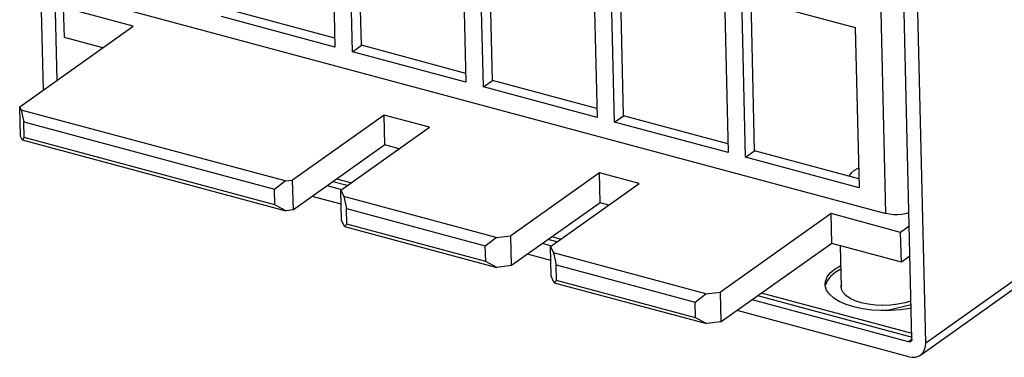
# Model space of a CAD drawing. Header units: millimetres. Extents: x 6 to 414, y 7 to 290.
# Tile 258 of 341: x 193.25 to 197.98, y 130.97 to 132.6. Entities that reach past the tile are written whole.
import ezdxf

# ---------------------------------------------------------------- set-up
doc = ezdxf.new("R2010")
doc.units = ezdxf.units.MM
doc.header["$LTSCALE"] = 23.1
for name, color, linetype in [('_35681', 7, 'CONTINUOUS'), ('_44079', 7, 'CONTINUOUS'), ('_51145', 7, 'CONTINUOUS'), ('_55275', 7, 'CONTINUOUS'), ('_60383', 7, 'CONTINUOUS')]:
    doc.layers.add(name, color=color, linetype=linetype)

msp = doc.modelspace()

# ---------------------------------------------------------------- linework, layer by layer
at = {"layer": '_35681', "color": 7, "linetype": 'Continuous'}
for p, q in [((197.1963, 131.51), (197.201, 131.3122)), ((197.4165, 131.1985), (197.5365, 131.2282))]:
    msp.add_line(p, q, dxfattribs=at)
at = {"layer": '_44079', "color": 7, "linetype": 'Continuous'}
for p, q in [((193.7964, 132.5646), (193.4625, 132.6542)), ((193.4659, 132.511), (193.4625, 132.6542)), ((193.2512, 132.1779), (193.7964, 132.5646)), ((193.6508, 132.4613), (193.4659, 132.511)), ((193.2512, 132.1779), (193.2589, 132.162)), ((193.2545, 132.0346), (193.2512, 132.1779)), ((194.5274, 131.8216), (193.2589, 132.162)), ((193.2589, 132.162), (193.271, 132.1048)), ((195.0035, 132.1379), (194.5634, 131.8257)), ((195.2211, 132.0795), (195.0035, 132.1379)), ((195.0069, 131.9947), (195.0035, 132.1379)), ((193.271, 132.1048), (194.4757, 131.7815)), ((193.2728, 132.0296), (193.271, 132.1048)), ((194.7945, 131.777), (195.2211, 132.0795)), ((193.2623, 132.0188), (193.2545, 132.0346)), ((193.2728, 132.0296), (193.2623, 132.0188)), ((194.4775, 131.7063), (193.2728, 132.0296)), ((193.2623, 132.0188), (194.5308, 131.6784)), ((195.0069, 131.9947), (194.5668, 131.6825)), ((195.0755, 131.9763), (195.0069, 131.9947)), ((196.0385, 131.8602), (195.6119, 131.5576)), ((196.2292, 131.809), (196.0385, 131.8602)), ((196.0419, 131.7169), (196.0385, 131.8602)), ((194.4757, 131.7815), (194.5274, 131.8216)), ((194.5274, 131.8216), (194.5634, 131.8257)), ((194.5668, 131.6825), (194.5634, 131.8257)), ((195.8026, 131.5065), (196.2292, 131.809)), ((194.4775, 131.7063), (194.4757, 131.7815)), ((194.7945, 131.777), (194.8097, 131.7459)), ((194.7979, 131.6337), (194.7945, 131.777)), ((195.5414, 131.5495), (194.8097, 131.7459)), ((194.8097, 131.7459), (194.8219, 131.6887)), ((194.5308, 131.6784), (194.4775, 131.7063)), ((196.0419, 131.7169), (195.6153, 131.4144)), ((196.0836, 131.7057), (196.0419, 131.7169)), ((194.5668, 131.6825), (194.5308, 131.6784)), ((194.8219, 131.6887), (195.4897, 131.5095)), ((194.8236, 131.6135), (194.8219, 131.6887)), ((197.1518, 131.6642), (196.6201, 131.2871)), ((197.4866, 131.5744), (197.1518, 131.6642)), ((197.1552, 131.521), (197.1518, 131.6642)), ((194.8131, 131.6026), (194.7979, 131.6337)), ((194.8236, 131.6135), (194.8131, 131.6026)), ((194.8131, 131.6026), (195.5448, 131.4063)), ((195.4915, 131.4343), (194.8236, 131.6135)), ((197.5276, 131.6035), (197.4866, 131.5744)), ((195.5414, 131.5495), (195.6119, 131.5576)), ((195.6153, 131.4144), (195.6119, 131.5576)), ((197.4899, 131.4312), (197.4866, 131.5744)), ((195.4897, 131.5095), (195.5414, 131.5495)), ((195.4915, 131.4343), (195.4897, 131.5095)), ((195.8026, 131.5065), (195.8178, 131.4753)), ((195.806, 131.3632), (195.8026, 131.5065)), ((197.1552, 131.521), (196.6234, 131.1439)), ((197.4899, 131.4312), (197.1552, 131.521)), ((196.5496, 131.279), (195.8178, 131.4753)), ((195.8178, 131.4753), (195.83, 131.4182)), ((197.531, 131.4603), (197.4899, 131.4312)), ((195.5448, 131.4063), (195.4915, 131.4343)), ((195.6153, 131.4144), (195.5448, 131.4063)), ((195.83, 131.4182), (196.4979, 131.2389)), ((195.8318, 131.343), (195.83, 131.4182)), ((195.8212, 131.3321), (195.806, 131.3632)), ((195.8318, 131.343), (195.8212, 131.3321)), ((195.8212, 131.3321), (196.553, 131.1358)), ((196.4996, 131.1637), (195.8318, 131.343)), ((196.4979, 131.2389), (196.5496, 131.279)), ((196.5496, 131.279), (196.6201, 131.2871)), ((196.6234, 131.1439), (196.6201, 131.2871)), ((196.4996, 131.1637), (196.4979, 131.2389)), ((196.553, 131.1358), (196.4996, 131.1637)), ((196.6234, 131.1439), (196.553, 131.1358))]:
    msp.add_line(p, q, dxfattribs=at)
for points in [[(197.2642, 131.8725), (197.2818, 131.8828), (197.2847, 131.8841)], [(197.2408, 131.843), (197.2425, 131.8491), (197.251, 131.861), (197.2642, 131.8725)]]:
    msp.add_lwpolyline(points, dxfattribs=at)
at = {"layer": '_51145', "color": 7, "linetype": 'Continuous'}
for p, q in [((194.8256, 131.799), (194.757, 131.8174)), ((194.8438, 131.8119), (194.7752, 131.8303)), ((195.8519, 131.5414), (195.8102, 131.5526)), ((195.8337, 131.5285), (195.792, 131.5397)), ((197.1711, 131.3994), (197.1985, 131.4158)), ((197.1328, 131.3599), (197.1483, 131.38)), ((197.1483, 131.38), (197.1711, 131.3994)), ((197.1715, 131.3815), (197.1488, 131.3621)), ((197.199, 131.3979), (197.1715, 131.3815)), ((197.1238, 131.3176), (197.1232, 131.3245)), ((197.1304, 131.297), (197.1238, 131.3176)), ((197.1334, 131.3421), (197.1251, 131.3213)), ((197.1488, 131.3621), (197.1334, 131.3421)), ((197.5428, 131.0699), (196.8001, 131.2692)), ((197.5423, 131.0878), (196.8183, 131.2821)), ((197.2241, 131.2281), (197.1915, 131.2425)), ((197.2615, 131.2161), (197.2241, 131.2281)), ((197.5369, 131.2105), (197.5305, 131.2091))]:
    msp.add_line(p, q, dxfattribs=at)
for points in [[(197.1232, 131.3245), (197.1246, 131.3388), (197.1328, 131.3599)], [(197.1915, 131.2425), (197.1647, 131.259), (197.1442, 131.2773), (197.1304, 131.297)], [(197.5305, 131.2091), (197.4859, 131.2023), (197.4398, 131.1987), (197.3933, 131.1983), (197.3473, 131.2011), (197.303, 131.2071), (197.2615, 131.2161)]]:
    msp.add_lwpolyline(points, dxfattribs=at)
at = {"layer": '_55275', "color": 7, "linetype": 'Continuous'}
for p, q in [((197.6076, 131.0438), (213.7869, 142.5189)), ((197.5815, 130.9848), (210.3569, 140.0457)), ((197.5404, 131.0618), (197.4639, 134.2935)), ((197.6076, 131.0438), (197.5311, 134.2755)), ((193.3382, 133.3191), (193.3634, 132.2574)), ((193.4171, 132.8063), (193.429, 132.304)), ((194.7955, 131.7806), (194.7299, 131.7982)), ((194.7961, 131.7093), (194.6571, 131.7466)), ((195.8036, 131.5101), (195.7649, 131.5205)), ((195.8042, 131.4387), (195.6921, 131.4688)), ((197.2001, 131.3121), (197.2003, 131.3174)), ((197.2003, 131.3174), (197.2008, 131.3192)), ((197.2018, 131.3009), (197.2001, 131.3121)), ((197.5241, 131.0484), (196.773, 131.2499)), ((197.5258, 130.9768), (196.7002, 131.1983)), ((197.5413, 131.0606), (197.5241, 131.0484)), ((197.5288, 131.048), (197.5241, 131.0484))]:
    msp.add_line(p, q, dxfattribs=at)
for points in [[(197.2237, 131.2703), (197.2098, 131.2851), (197.2018, 131.3009)], [(197.2973, 131.2359), (197.2682, 131.2453), (197.2435, 131.257), (197.2237, 131.2703)], [(197.5361, 131.2441), (197.5069, 131.2354), (197.473, 131.2286), (197.4375, 131.2245), (197.4012, 131.2232), (197.3649, 131.2247), (197.3298, 131.2289), (197.2973, 131.2359)], [(197.5352, 131.05), (197.5328, 131.0487), (197.5288, 131.048)], [(197.5404, 131.0618), (197.5399, 131.0573), (197.5385, 131.0536), (197.5361, 131.0507), (197.5352, 131.05)], [(197.5815, 130.9848), (197.5845, 130.9871), (197.5946, 130.9977), (197.602, 131.011), (197.6063, 131.0263), (197.6076, 131.0438)], [(197.5258, 130.9768), (197.5426, 130.9742), (197.558, 130.975), (197.5722, 130.9794), (197.5815, 130.9848)]]:
    msp.add_lwpolyline(points, dxfattribs=at)
at = {"layer": '_60383', "color": 7, "linetype": 'Continuous'}
for p, q in [((197.4151, 131.6649), (197.349, 134.458)), ((194.7484, 133.2344), (194.7667, 132.4645)), ((194.8507, 132.442), (194.8325, 133.2119)), ((194.8941, 132.4728), (194.8768, 133.2)), ((195.3785, 133.0654), (195.3968, 132.2955)), ((195.4808, 132.2729), (195.4625, 133.0428)), ((195.5241, 132.3037), (195.5069, 133.0309)), ((196.0086, 132.8963), (196.0268, 132.1264)), ((196.1108, 132.1039), (196.0926, 132.8737)), ((196.1542, 132.1346), (196.137, 132.8618)), ((193.5003, 132.7154), (197.4151, 131.6649)), ((196.6387, 132.7272), (196.6569, 131.9573)), ((196.7227, 132.7047), (197.2687, 132.5581)), ((196.7409, 131.9348), (196.7227, 132.7047)), ((196.7843, 131.9655), (196.7671, 132.6928)), ((194.7657, 132.5072), (194.264, 132.6418)), ((194.7667, 132.4645), (194.2206, 132.6111)), ((197.2687, 132.5581), (197.287, 131.7883)), ((194.8507, 132.442), (194.8941, 132.4728)), ((195.3957, 132.3381), (194.8941, 132.4728)), ((195.3968, 132.2955), (194.8507, 132.442)), ((195.4808, 132.2729), (195.5241, 132.3037)), ((196.0268, 132.1264), (195.4808, 132.2729)), ((196.0258, 132.1691), (195.5241, 132.3037)), ((196.1108, 132.1039), (196.1542, 132.1346)), ((196.6559, 132), (196.1542, 132.1346)), ((196.6569, 131.9573), (196.1108, 132.1039)), ((196.7409, 131.9348), (196.7843, 131.9655)), ((197.287, 131.7883), (196.7409, 131.9348)), ((197.286, 131.8309), (196.7843, 131.9655))]:
    msp.add_line(p, q, dxfattribs=at)
msp.add_lwpolyline([(197.5261, 131.6678), (197.5259, 131.6677), (197.5089, 131.6632), (197.4904, 131.6602), (197.4711, 131.6589), (197.4517, 131.6592), (197.4331, 131.6612), (197.4151, 131.6649)], dxfattribs=at)

doc.saveas('drawing.dxf')
